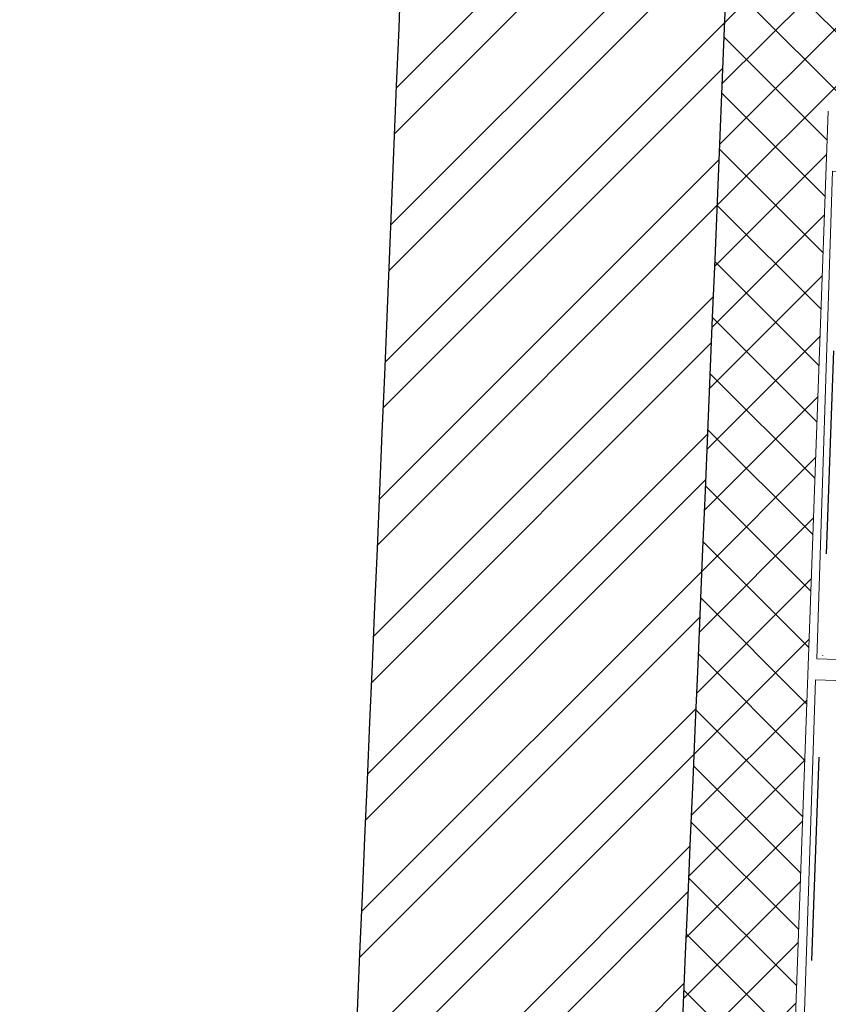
# Model space of a CAD drawing. Header units: millimetres. Extents: x 297264 to 416219, y -77299 to -23696.
# Tile 290 of 327: x 383024 to 383522, y -27998 to -27393. Entities that reach past the tile are written whole.
import ezdxf

# ---------------------------------------------------------------- set-up
doc = ezdxf.new("R2010")
doc.units = ezdxf.units.MM
doc.header["$LTSCALE"] = 2.5
doc.linetypes.add('DASHDOTX2', pattern=[2, 1, -0.5, 0, -0.5])
for name, color, linetype, lineweight in [('CKD Equipments', 252, 'Continuous', 0), ('ELEVATION 1', 143, 'Continuous', 18), ('HATCH LIGHT', 250, 'Continuous', 0), ('WALL', 132, 'Continuous', 25)]:
    doc.layers.add(name, color=color, linetype=linetype, lineweight=lineweight)
doc.layers.add('CKD-Hood', color=1, linetype='Continuous')

msp = doc.modelspace()

# ---------------------------------------------------------------- hatches: boundary and pattern name
at = {"layer": 'HATCH LIGHT', "true_color": 0x636466}
h = msp.add_hatch(dxfattribs=at)
h.set_pattern_fill('ANSI32', color=251, scale=6)
h.set_pattern_definition([(45, (318543.9897568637, -46725.02572774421), (-40.41115254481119, 40.41115254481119), []), (45, (318570.9305368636, -46725.02572774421), (-40.41115254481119, 40.41115254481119), [])])
h.paths.add_polyline_path([(395686.8304325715, -32589.97445290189), (395492.8859830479, -32638.81655051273), (395674.4287112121, -33359.69440875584), (383121.7788766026, -33359.58488732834, -0.0002631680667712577), (383107.2518414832, -33559.58476056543), (395931.0410305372, -33559.69664779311)])
h.paths.add_polyline_path([(383535.723854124, -25157.05522880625), (383335.6404247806, -25157.05522880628, -0.01197232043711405), (382854.4226804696, -34256.03179570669), (383055.013045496, -34256.03179570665, 0.01195971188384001)])
h.paths.add_polyline_path([(383519.3491814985, -25697.60409340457), (393198.2912937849, -26046.56270283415, 0.003501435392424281), (393692.3623878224, -26800.64148205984), (393859.9866373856, -26691.52636838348), (393309.8762880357, -25850.45577696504), (383525.58382966, -25497.69893113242, -0.0002624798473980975)])
h = msp.add_hatch(dxfattribs=at)
h.set_pattern_fill('ANSI37', color=251, scale=8)
h.set_pattern_definition([(45, (318543.9897568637, -46725.02572774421), (-17.96051224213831, 17.96051224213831), []), (135, (318543.9897568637, -46725.02572774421), (-17.96051224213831, -17.9605122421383), [])])
edge = h.paths.add_edge_path()
edge.add_line((386312.8896382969, -25798.32067811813), (383519.3491814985, -25697.60409340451))
edge.add_arc((193121.9933343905, -19659.43587777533), 190493.0775355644, 356.573536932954, 358.1835585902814, ccw=False)
edge.add_line((383274.5320635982, -31044.7160152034), (386123.7466190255, -31044.74087449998))
edge.add_line((386123.7466190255, -31044.74087449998), (386250.2514630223, -27535.69369794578))
edge.add_line((386250.2514630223, -27535.69369794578), (386150.3163920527, -27532.09070053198))
edge.add_line((386150.3163920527, -27532.09070053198), (386121.0634175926, -28343.52252291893))
edge.add_line((386121.0634175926, -28343.52252291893), (386121.0697151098, -28343.52274996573))
edge.add_line((386121.0697151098, -28343.52274996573), (386056.2157616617, -30142.35402741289))
edge.add_line((386056.2157616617, -30142.35402741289), (386027.2867782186, -30944.74003288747))
edge.add_line((386027.2867782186, -30944.74003288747), (383395.5791163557, -30944.71707133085))
edge.add_line((383395.5791163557, -30944.71707133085), (383521.6013279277, -27449.28335022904))
edge.add_line((383521.6013279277, -27449.28335022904), (384520.9520376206, -27485.31332436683))
edge.add_line((384520.9520376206, -27485.31332436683), (384562.3464993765, -27486.80573466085))
edge.add_line((384562.3464993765, -27486.80573466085), (384565.9494967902, -27386.87066369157))
edge.add_line((384565.9494967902, -27386.87066369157), (383525.2043253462, -27349.34827915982))
edge.add_line((383525.2043253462, -27349.34827915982), (383581.1125272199, -25799.89520856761))
edge.add_line((383581.1125272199, -25799.89520856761), (385080.138591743, -25853.94016977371))
edge.add_line((385080.138591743, -25853.94016977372), (385069.3295995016, -26153.74538268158))
edge.add_line((385069.3295995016, -26153.74538268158), (385045.9246388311, -26801.70399989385))
edge.add_line((385045.9246388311, -26801.70399989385), (385043.2827428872, -26874.8608423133))
edge.add_line((385043.2827428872, -26874.8608423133), (385143.2193642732, -26878.4659484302))
edge.add_line((385143.2193642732, -26878.4659484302), (385180.0203389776, -25857.54187831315))
edge.add_line((385180.0203389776, -25857.54187831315), (386209.3515699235, -25894.65275167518))
edge.add_line((386209.3515699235, -25894.65275167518), (386182.7433311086, -26632.67610625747))
edge.add_line((386182.7433311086, -26632.67610625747), (386282.6784020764, -26636.27910367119))
edge.add_line((386282.6784020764, -26636.27910367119), (386312.8896382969, -25798.32067811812))

# ---------------------------------------------------------------- linework, layer by layer
at = {"layer": 'CKD Equipments'}
msp.add_lwpolyline([(383524.1039933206, -27486.31319474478), (383514.5882030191, -27786.16223965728), (384319.1831402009, -27811.69627696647), (384328.6989305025, -27511.84723205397), (383524.1039933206, -27486.31319474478)], dxfattribs=at)
at = {"layer": 'CKD Equipments', "elevation": 889.9999999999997}
msp.add_lwpolyline([(383454.1407821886, -29597.97521787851), (383513.7295537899, -27798.96182762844), (384313.2910605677, -27825.44572611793), (384253.7022889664, -29624.459116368), (383454.1407821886, -29597.97521787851)], dxfattribs=at)
at = {"layer": 'CKD-Hood', "linetype": 'DASHDOTX2', "ltscale": 50, "elevation": 889.9999999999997}
msp.add_lwpolyline([(383524.802364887, -27596.68600689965), (383431.1244321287, -30194.99785210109), (384430.4751418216, -30231.02782623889), (384524.1530745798, -27632.71598103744)], close=True, dxfattribs=at)
at = {"layer": 'ELEVATION 1'}
msp.add_line((383395.5791163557, -30944.71707133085), (383521.6013279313, -27449.28335012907), dxfattribs=at)
at = {"layer": 'WALL'}
for radius, start, end in [(190293.077535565, 355.6007561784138, 358.3444788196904), (190493.077535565, 355.6053840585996, 358.3462138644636)]:
    msp.add_arc((193121.9933343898, -19659.43587777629), radius, start, end, dxfattribs=at)

doc.saveas('drawing.dxf')
